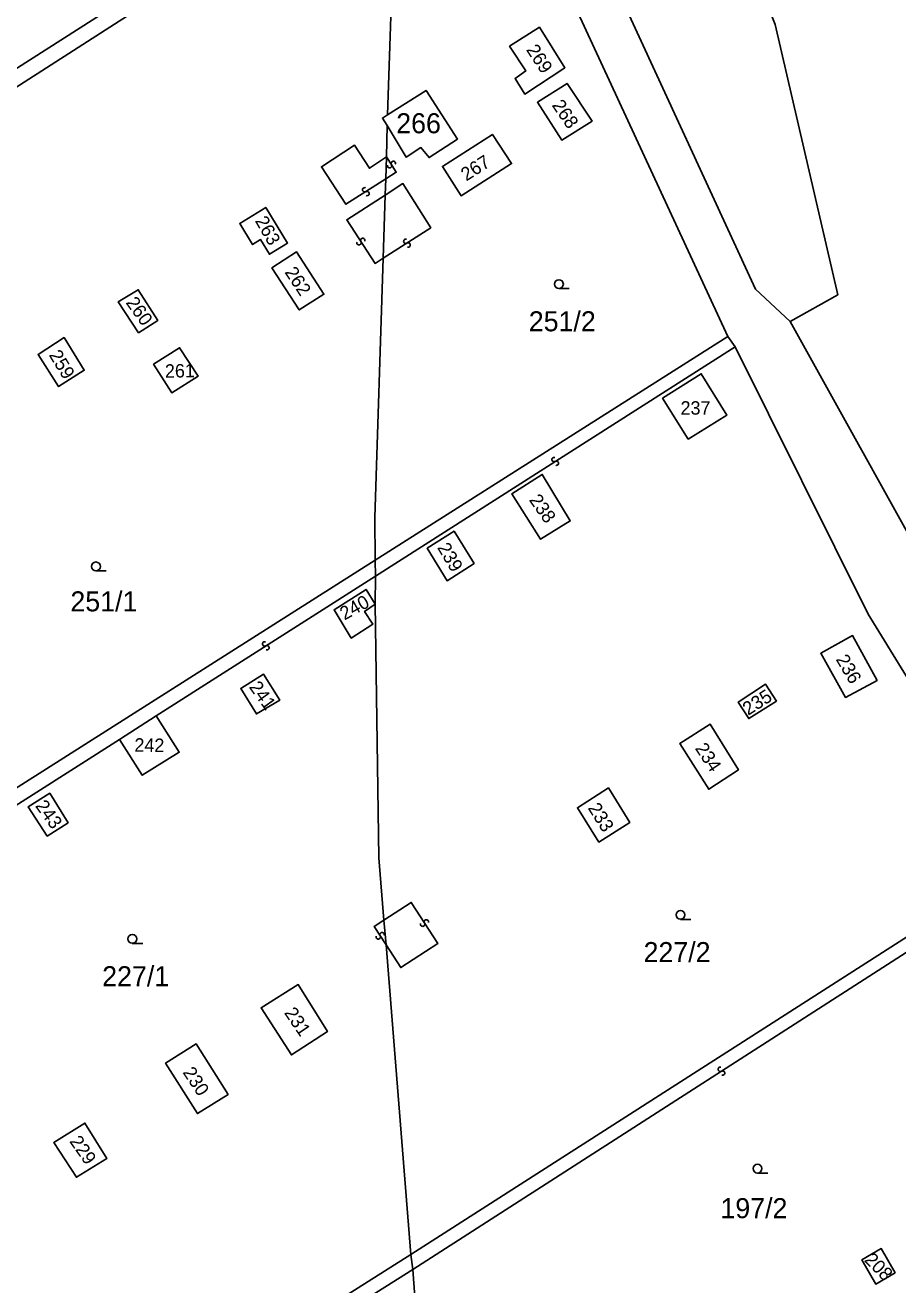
# Model space of a CAD drawing. Extents: x -600309 to -598967, y -1161267 to -1160292.
# Drawn here: x -599373.9 to -599299.8, y -1160881.2 to -1160774.2 of the extents above; entities that cross this region are included whole.
import ezdxf

# ---------------------------------------------------------------- set-up
doc = ezdxf.new("R2010")
doc.units = 0
for name, color, linetype in [('Level 1', 7, 'Continuous'), ('Level 13', 7, 'Continuous'), ('Level 3', 7, 'Continuous'), ('Level 4', 7, 'Continuous'), ('Level 5', 7, 'Continuous'), ('Level 60', 7, 'Continuous')]:
    doc.layers.add(name, color=color, linetype=linetype)

msp = doc.modelspace()

# ---------------------------------------------------------------- linework, layer by layer
at = {"layer": 'Level 1'}
for points in [[(-599308.94, -1160799.38), (-599304.9, -1160797.11), (-599310.21, -1160774.16), (-599329.54, -1160725.74)], [(-599340.56, -1160734.48), (-599311.88, -1160796.65), (-599308.94, -1160799.38)], [(-599314.23, -1160800.67), (-599335.66, -1160754.4)], [(-599421.99, -1160809.84), (-599344.5, -1160760.08)], [(-599344.5, -1160760.08), (-599342.6, -1160765.1), (-599343.14, -1160781.83)], [(-599332.78, -1160776.01), (-599330.25, -1160774.39), (-599328.08, -1160777.84), (-599331.49, -1160780.07), (-599332.32, -1160778.74), (-599331.41, -1160778.11), (-599332.78, -1160776.01)], [(-599343.17, -1160782.73), (-599341.58, -1160785.42), (-599340.32, -1160784.61), (-599339.62, -1160785.47), (-599337.2, -1160783.9), (-599339.88, -1160779.76), (-599343.14, -1160781.83)], [(-599330.42, -1160780.77), (-599327.9, -1160779.16), (-599325.78, -1160782.36), (-599328.35, -1160783.98), (-599330.42, -1160780.77)], [(-599343.14, -1160781.83), (-599343.58, -1160782.11), (-599343.17, -1160782.73)], [(-599343.17, -1160782.73), (-599343.24, -1160785.4)], [(-599338.49, -1160786.21), (-599334.24, -1160783.5), (-599332.61, -1160785.97), (-599336.9, -1160788.71), (-599338.49, -1160786.21)], [(-599343.3, -1160787.28), (-599343.24, -1160785.4)], [(-599343.34, -1160788.65), (-599343.3, -1160787.28)], [(-599343.52, -1160794.02), (-599343.34, -1160788.65)], [(-599355.71, -1160791.05), (-599353.49, -1160789.7), (-599351.64, -1160792.73), (-599353.18, -1160793.67), (-599353.93, -1160792.43), (-599354.61, -1160792.85), (-599355.71, -1160791.05)], [(-599352.97, -1160794.83), (-599350.88, -1160793.48), (-599348.55, -1160797.08), (-599350.65, -1160798.41), (-599352.97, -1160794.83)], [(-599344.19, -1160819.67), (-599344.24, -1160816.05), (-599343.52, -1160794.02)], [(-599366.03, -1160797.73), (-599364.33, -1160796.69), (-599362.67, -1160799.3), (-599364.3, -1160800.35), (-599366.03, -1160797.73)], [(-599308.94, -1160799.38), (-599296.81, -1160821.25), (-599278.59, -1160851.16)], [(-599372.83, -1160802.18), (-599370.63, -1160800.75), (-599368.92, -1160803.53), (-599371.1, -1160804.91), (-599372.83, -1160802.18)], [(-599344.19, -1160819.67), (-599314.23, -1160800.67)], [(-599313.63, -1160801.54), (-599314.23, -1160800.67)], [(-599363.03, -1160803.02), (-599360.82, -1160801.62), (-599359.23, -1160804.02), (-599361.48, -1160805.44), (-599363.03, -1160803.02)], [(-599289.31, -1160845.42), (-599302.32, -1160824.26), (-599313.63, -1160801.54)], [(-599319.78, -1160805.91), (-599316.5, -1160803.83), (-599314.32, -1160807.33), (-599317.61, -1160809.38), (-599319.78, -1160805.91)], [(-599332.59, -1160814.02), (-599330.01, -1160812.37), (-599327.63, -1160816.33), (-599330.15, -1160817.89), (-599332.59, -1160814.02)], [(-599339.77, -1160818.65), (-599337.5, -1160817.21), (-599335.8, -1160819.94), (-599338.09, -1160821.41), (-599339.77, -1160818.65)], [(-599396.82, -1160853.04), (-599344.19, -1160819.67)], [(-599344.19, -1160819.67), (-599344.18, -1160821.01)], [(-599344.18, -1160821.01), (-599344.2, -1160823.41)], [(-599344.2, -1160823.41), (-599345.1, -1160824.02), (-599344.4, -1160825.11), (-599346.23, -1160826.28), (-599347.69, -1160823.87), (-599344.97, -1160822.15), (-599344.2, -1160823.41)], [(-599344.2, -1160823.41), (-599343.88, -1160844.93), (-599343.45, -1160850.23)], [(-599306.35, -1160827.57), (-599303.64, -1160826.06), (-599301.57, -1160829.87), (-599304.26, -1160831.32), (-599306.35, -1160827.57)], [(-599355.62, -1160830.55), (-599353.69, -1160829.33), (-599352.31, -1160831.54), (-599354.29, -1160832.72), (-599355.62, -1160830.55)], [(-599313.36, -1160831.72), (-599311.03, -1160830.2), (-599310.12, -1160831.63), (-599312.46, -1160833.12), (-599313.36, -1160831.72)], [(-599365.92, -1160834.88), (-599362.79, -1160832.88)], [(-599362.79, -1160832.88), (-599360.85, -1160835.98), (-599363.98, -1160837.93), (-599365.92, -1160834.88)], [(-599318.31, -1160835.23), (-599315.73, -1160833.59), (-599313.34, -1160837.47), (-599315.87, -1160839.12), (-599318.31, -1160835.23)], [(-599373.68, -1160840.62), (-599371.84, -1160839.46), (-599370.28, -1160841.96), (-599372.05, -1160843.1), (-599373.68, -1160840.62)], [(-599327.02, -1160840.69), (-599324.39, -1160839.01), (-599322.57, -1160841.94), (-599325.19, -1160843.6), (-599327.02, -1160840.69)], [(-599341.16, -1160878.63), (-599289.31, -1160845.42)], [(-599343.45, -1160850.23), (-599343.28, -1160852.34)], [(-599343.28, -1160852.34), (-599341.16, -1160878.63)], [(-599353.89, -1160857.68), (-599350.74, -1160855.71), (-599348.26, -1160859.7), (-599351.31, -1160861.68), (-599353.89, -1160857.68)], [(-599362.01, -1160862.37), (-599359.4, -1160860.75), (-599356.7, -1160865.04), (-599359.3, -1160866.67), (-599362.01, -1160862.37)], [(-599371.49, -1160869.11), (-599368.85, -1160867.48), (-599366.99, -1160870.47), (-599369.58, -1160872.07), (-599371.49, -1160869.11)], [(-599302.87, -1160879.09), (-599301.21, -1160878.13), (-599300.03, -1160880.18), (-599301.67, -1160881.15), (-599302.87, -1160879.09)], [(-599361.85, -1160891.73), (-599341.16, -1160878.63)], [(-599341.16, -1160878.63), (-599341.01, -1160879.91)], [(-599341.01, -1160879.91), (-599339.6, -1160898.84)]]:
    msp.add_lwpolyline(points, dxfattribs=at)
at = {"layer": 'Level 13'}
for centre, start, end in [((-599342.98, -1160786.16), 159.5161, 32.1061), ((-599342.66, -1160785.96), 339.7306, 211.8286), ((-599345.09, -1160788.2), 69.6185, 302.2085), ((-599344.89, -1160788.52), 249.833, 121.931), ((-599345.57, -1160792.7), 159.9868, 32.5768), ((-599345.25, -1160792.5), 340.2013, 212.2993), ((-599341.6, -1160792.57), 69.8218, 302.4118), ((-599341.4, -1160792.89), 250.0362, 122.1342), ((-599329, -1160811.11), 69.8827, 301.9807), ((-599328.8, -1160811.43), 249.6683, 122.2583), ((-599353.59, -1160826.78), 69.6892, 302.2792), ((-599353.39, -1160827.1), 249.9037, 122.0016), ((-599340.17, -1160850.58), 160.0092, 32.5992), ((-599339.85, -1160850.38), 340.2236, 212.3216), ((-599343.93, -1160851.66), 160.0787, 32.6687), ((-599343.62, -1160851.46), 340.2932, 212.3912), ((-599314.89, -1160862.91), 70.0837, 302.1817), ((-599314.69, -1160863.23), 249.8692, 122.4592)]:
    msp.add_arc(centre, 0.184, start, end, dxfattribs=at)
at = {"layer": 'Level 3'}
for points in [[(-599422.6, -1160808.47), (-599344.9, -1160758.88)], [(-599343.3, -1160787.28), (-599346.68, -1160789.43), (-599348.76, -1160786.25), (-599345.96, -1160784.41), (-599344.69, -1160786.37), (-599343.24, -1160785.4)], [(-599343.24, -1160785.4), (-599342.41, -1160786.71), (-599343.3, -1160787.28)], [(-599343.34, -1160788.65), (-599341.84, -1160787.68), (-599339.48, -1160791.43), (-599343.52, -1160794.02)], [(-599343.34, -1160788.65), (-599346.61, -1160790.74), (-599344.21, -1160794.46), (-599343.52, -1160794.02)], [(-599344.18, -1160821.01), (-599313.63, -1160801.54)], [(-599344.18, -1160821.01), (-599362.79, -1160832.88)], [(-599396.23, -1160854.18), (-599365.92, -1160834.88)], [(-599341.01, -1160879.91), (-599288.57, -1160846.23)], [(-599343.45, -1160850.23), (-599341.14, -1160848.73), (-599338.88, -1160852.23), (-599342.03, -1160854.27), (-599343.28, -1160852.34)], [(-599343.45, -1160850.23), (-599344.29, -1160850.78), (-599343.28, -1160852.34)], [(-599341.01, -1160879.91), (-599360.25, -1160892.05)]]:
    msp.add_lwpolyline(points, dxfattribs=at)
at = {"layer": 'Level 5'}
for p, q in [((-599328.59, -1160796.59), (-599327.71, -1160796.59)), ((-599367.92, -1160820.57), (-599367.05, -1160820.57)), ((-599318.26, -1160850.17), (-599317.39, -1160850.17)), ((-599364.83, -1160852.21), (-599363.95, -1160852.21)), ((-599311.72, -1160871.72), (-599310.84, -1160871.72))]:
    msp.add_line(p, q, dxfattribs=at)
for centre in [(-599328.59, -1160796.21), (-599367.92, -1160820.19), (-599318.26, -1160849.79), (-599364.83, -1160851.83), (-599311.72, -1160871.34)]:
    msp.add_circle(centre, 0.375, dxfattribs=at)
at = {"layer": 'Level 60'}
for points in [[(-599311.88, -1160796.65), (-599340.56, -1160734.48), (-599335.65, -1160726.3), (-599335.27, -1160725.67), (-599333.16, -1160724.45), (-599330.79, -1160723.4), (-599330.4, -1160724.13), (-599334.85, -1160726.38), (-599332.39, -1160731.24), (-599329.36, -1160729.7), (-599329.88, -1160728.68), (-599329.25, -1160728.36), (-599329.64, -1160727.61), (-599330.34, -1160726.13), (-599329.54, -1160725.74), (-599310.21, -1160774.16), (-599304.9, -1160797.11), (-599308.94, -1160799.38)], [(-599344.5, -1160760.08), (-599421.99, -1160809.84), (-599422.6, -1160808.47), (-599435, -1160787.46), (-599401.93, -1160765.27), (-599401.39, -1160764.91), (-599393.08, -1160761.72), (-599395.71, -1160763.23), (-599393.03, -1160767.68), (-599390.44, -1160766.11), (-599393.08, -1160761.72), (-599363.56, -1160750.36), (-599351.5, -1160741.19), (-599351.04, -1160742.43), (-599350.56, -1160743.96), (-599349.58, -1160746.35), (-599344.9, -1160758.88)], [(-599335.66, -1160754.4), (-599314.23, -1160800.67), (-599344.19, -1160819.67), (-599344.24, -1160816.05), (-599343.52, -1160794.02), (-599343.34, -1160788.65), (-599343.3, -1160787.28), (-599343.24, -1160785.4), (-599343.17, -1160782.73), (-599341.58, -1160785.42), (-599340.32, -1160784.61), (-599339.62, -1160785.47), (-599337.2, -1160783.9), (-599339.88, -1160779.76), (-599343.14, -1160781.83), (-599342.6, -1160765.1), (-599344.5, -1160760.08)], [(-599344.19, -1160819.67), (-599396.82, -1160853.04), (-599421.99, -1160809.84), (-599344.5, -1160760.08), (-599342.6, -1160765.1), (-599343.14, -1160781.83), (-599343.58, -1160782.11), (-599343.17, -1160782.73), (-599343.24, -1160785.4), (-599343.3, -1160787.28), (-599343.34, -1160788.65), (-599343.52, -1160794.02), (-599344.24, -1160816.05)], [(-599330.25, -1160774.39), (-599332.78, -1160776.01), (-599331.41, -1160778.11), (-599332.32, -1160778.74), (-599331.49, -1160780.07), (-599328.08, -1160777.84)], [(-599332.78, -1160776.01), (-599330.25, -1160774.39), (-599328.08, -1160777.84), (-599331.49, -1160780.07), (-599332.32, -1160778.74), (-599331.41, -1160778.11)], [(-599343.58, -1160782.11), (-599343.14, -1160781.83), (-599339.88, -1160779.76), (-599337.2, -1160783.9), (-599339.62, -1160785.47), (-599340.32, -1160784.61), (-599341.58, -1160785.42), (-599343.17, -1160782.73)], [(-599327.9, -1160779.16), (-599330.42, -1160780.77), (-599328.35, -1160783.98), (-599325.78, -1160782.36)], [(-599330.42, -1160780.77), (-599327.9, -1160779.16), (-599325.78, -1160782.36), (-599328.35, -1160783.98)], [(-599334.24, -1160783.5), (-599338.49, -1160786.21), (-599336.9, -1160788.71), (-599332.61, -1160785.97)], [(-599338.49, -1160786.21), (-599334.24, -1160783.5), (-599332.61, -1160785.97), (-599336.9, -1160788.71)], [(-599353.49, -1160789.7), (-599355.71, -1160791.05), (-599354.61, -1160792.85), (-599353.93, -1160792.43), (-599353.18, -1160793.67), (-599351.64, -1160792.73)], [(-599355.71, -1160791.05), (-599353.49, -1160789.7), (-599351.64, -1160792.73), (-599353.18, -1160793.67), (-599353.93, -1160792.43), (-599354.61, -1160792.85)], [(-599350.88, -1160793.48), (-599352.97, -1160794.83), (-599350.65, -1160798.41), (-599348.55, -1160797.08)], [(-599352.97, -1160794.83), (-599350.88, -1160793.48), (-599348.55, -1160797.08), (-599350.65, -1160798.41)], [(-599364.33, -1160796.69), (-599366.03, -1160797.73), (-599364.3, -1160800.35), (-599362.67, -1160799.3)], [(-599366.03, -1160797.73), (-599364.33, -1160796.69), (-599362.67, -1160799.3), (-599364.3, -1160800.35)], [(-599370.63, -1160800.75), (-599372.83, -1160802.18), (-599371.1, -1160804.91), (-599368.92, -1160803.53)], [(-599372.83, -1160802.18), (-599370.63, -1160800.75), (-599368.92, -1160803.53), (-599371.1, -1160804.91)], [(-599289.31, -1160845.42), (-599341.16, -1160878.63), (-599343.28, -1160852.34), (-599343.45, -1160850.23), (-599343.88, -1160844.93), (-599344.2, -1160823.41), (-599344.18, -1160821.01), (-599344.19, -1160819.67), (-599314.23, -1160800.67), (-599313.63, -1160801.54), (-599302.32, -1160824.26)], [(-599360.82, -1160801.62), (-599363.03, -1160803.02), (-599361.48, -1160805.44), (-599359.23, -1160804.02)], [(-599363.03, -1160803.02), (-599360.82, -1160801.62), (-599359.23, -1160804.02), (-599361.48, -1160805.44)], [(-599316.5, -1160803.83), (-599319.78, -1160805.91), (-599317.61, -1160809.38), (-599314.32, -1160807.33)], [(-599319.78, -1160805.91), (-599316.5, -1160803.83), (-599314.32, -1160807.33), (-599317.61, -1160809.38)], [(-599330.01, -1160812.37), (-599332.59, -1160814.02), (-599330.15, -1160817.89), (-599327.63, -1160816.33)], [(-599332.59, -1160814.02), (-599330.01, -1160812.37), (-599327.63, -1160816.33), (-599330.15, -1160817.89)], [(-599337.5, -1160817.21), (-599339.77, -1160818.65), (-599338.09, -1160821.41), (-599335.8, -1160819.94)], [(-599339.77, -1160818.65), (-599337.5, -1160817.21), (-599335.8, -1160819.94), (-599338.09, -1160821.41)], [(-599341.16, -1160878.63), (-599361.85, -1160891.73), (-599362.72, -1160891.56), (-599374.42, -1160890.15), (-599375.53, -1160890.4), (-599396.23, -1160854.18), (-599396.82, -1160853.04), (-599344.19, -1160819.67), (-599344.18, -1160821.01), (-599344.2, -1160823.41), (-599344.97, -1160822.15), (-599347.69, -1160823.87), (-599346.23, -1160826.28), (-599344.4, -1160825.11), (-599345.1, -1160824.02), (-599344.2, -1160823.41), (-599343.88, -1160844.93), (-599343.45, -1160850.23), (-599343.28, -1160852.34)], [(-599347.69, -1160823.87), (-599344.97, -1160822.15), (-599344.2, -1160823.41), (-599345.1, -1160824.02), (-599344.4, -1160825.11), (-599346.23, -1160826.28)], [(-599303.64, -1160826.06), (-599306.35, -1160827.57), (-599304.26, -1160831.32), (-599301.57, -1160829.87)], [(-599306.35, -1160827.57), (-599303.64, -1160826.06), (-599301.57, -1160829.87), (-599304.26, -1160831.32)], [(-599353.69, -1160829.33), (-599355.62, -1160830.55), (-599354.29, -1160832.72), (-599352.31, -1160831.54)], [(-599355.62, -1160830.55), (-599353.69, -1160829.33), (-599352.31, -1160831.54), (-599354.29, -1160832.72)], [(-599311.03, -1160830.2), (-599313.36, -1160831.72), (-599312.46, -1160833.12), (-599310.12, -1160831.63)], [(-599313.36, -1160831.72), (-599311.03, -1160830.2), (-599310.12, -1160831.63), (-599312.46, -1160833.12)], [(-599362.79, -1160832.88), (-599365.92, -1160834.88), (-599363.98, -1160837.93), (-599360.85, -1160835.98)], [(-599365.92, -1160834.88), (-599362.79, -1160832.88), (-599360.85, -1160835.98), (-599363.98, -1160837.93)], [(-599315.73, -1160833.59), (-599318.31, -1160835.23), (-599315.87, -1160839.12), (-599313.34, -1160837.47)], [(-599318.31, -1160835.23), (-599315.73, -1160833.59), (-599313.34, -1160837.47), (-599315.87, -1160839.12)], [(-599371.84, -1160839.46), (-599373.68, -1160840.62), (-599372.05, -1160843.1), (-599370.28, -1160841.96)], [(-599373.68, -1160840.62), (-599371.84, -1160839.46), (-599370.28, -1160841.96), (-599372.05, -1160843.1)], [(-599324.39, -1160839.01), (-599327.02, -1160840.69), (-599325.19, -1160843.6), (-599322.57, -1160841.94)], [(-599327.02, -1160840.69), (-599324.39, -1160839.01), (-599322.57, -1160841.94), (-599325.19, -1160843.6)], [(-599339.6, -1160898.84), (-599341.01, -1160879.91), (-599341.16, -1160878.63), (-599289.31, -1160845.42), (-599288.57, -1160846.23), (-599277.78, -1160862.37), (-599260.53, -1160886.96), (-599315.39, -1160922.67), (-599314.84, -1160923.85), (-599313.86, -1160925.94), (-599321.48, -1160914.61), (-599328.73, -1160906.84), (-599336.91, -1160900.39)], [(-599350.74, -1160855.71), (-599353.89, -1160857.68), (-599351.31, -1160861.68), (-599348.26, -1160859.7)], [(-599353.89, -1160857.68), (-599350.74, -1160855.71), (-599348.26, -1160859.7), (-599351.31, -1160861.68)], [(-599359.4, -1160860.75), (-599362.01, -1160862.37), (-599359.3, -1160866.67), (-599356.7, -1160865.04)], [(-599362.01, -1160862.37), (-599359.4, -1160860.75), (-599356.7, -1160865.04), (-599359.3, -1160866.67)], [(-599368.85, -1160867.48), (-599371.49, -1160869.11), (-599369.58, -1160872.07), (-599366.99, -1160870.47)], [(-599371.49, -1160869.11), (-599368.85, -1160867.48), (-599366.99, -1160870.47), (-599369.58, -1160872.07)], [(-599301.21, -1160878.13), (-599302.87, -1160879.09), (-599301.67, -1160881.15), (-599300.03, -1160880.18)], [(-599302.87, -1160879.09), (-599301.21, -1160878.13), (-599300.03, -1160880.18), (-599301.67, -1160881.15)], [(-599341.01, -1160879.91), (-599339.6, -1160898.84), (-599339.99, -1160898.68), (-599352.31, -1160893.65), (-599360.25, -1160892.05), (-599361.85, -1160891.73), (-599341.16, -1160878.63)]]:
    msp.add_lwpolyline(points, close=True, dxfattribs=at)
for points in [[(-599289.31, -1160845.42), (-599302.32, -1160824.26), (-599313.63, -1160801.54), (-599314.23, -1160800.67), (-599335.66, -1160754.4), (-599336.2, -1160753.35), (-599344.39, -1160735.76), (-599340.56, -1160734.48), (-599311.88, -1160796.65), (-599308.94, -1160799.38), (-599296.81, -1160821.25)], [(-599296.81, -1160821.25), (-599308.94, -1160799.38), (-599304.9, -1160797.11), (-599310.21, -1160774.16)]]:
    msp.add_lwpolyline(points, dxfattribs=at)

# ---------------------------------------------------------------- texts
at = {"layer": 'Level 4'}
for s, rotation, p in [('269', 303.4248, (-599331.41, -1160776.31)), ('268', 304.4234, (-599329.23, -1160781.02)), ('267', 32.2929, (-599336.46, -1160787.5)), ('263', 299.7821, (-599354.44, -1160790.83)), ('262', 303.511, (-599351.93, -1160795.2)), ('260', 305.6144, (-599365.43, -1160797.79)), ('259', 301.4051, (-599371.95, -1160802.23)), ('261', 1.1515, (-599362.05, -1160804.17)), ('238', 305.2175, (-599331.17, -1160814.55)), ('239', 300.6997, (-599338.96, -1160818.59)), ('240', 28.9911, (-599346.8, -1160824.79)), ('236', 300.4111, (-599305.1, -1160828.08)), ('241', 305.8249, (-599354.96, -1160830.44)), ('235', 32.521, (-599312.52, -1160832.89)), ('242', 359.0902, (-599364.66, -1160835.92)), ('234', 303.4166, (-599317.07, -1160835.64)), ('243', 306.0723, (-599373.12, -1160840.54)), ('233', 302.099, (-599326.17, -1160840.71)), ('231', 304.2249, (-599351.97, -1160858.11)), ('230', 303.8137, (-599360.59, -1160863.17)), ('229', 305.1415, (-599370.21, -1160869.03)), ('208', 314.6206, (-599302.72, -1160879.16))]:
    msp.add_text(s, height=1.14, rotation=rotation, dxfattribs=at).set_placement(p)
for s, height, p in [('266', 1.7, (-599342.41, -1160783.4)), ('251/2', 1.7, (-599331.15, -1160800.22)), ('237', 1.14, (-599318.26, -1160807.3)), ('251/1', 1.7, (-599370.09, -1160824.01)), ('227/2', 1.7, (-599321.4, -1160853.8)), ('227/1', 1.7, (-599367.39, -1160855.85)), ('197/2', 1.7, (-599314.87, -1160875.55))]:
    msp.add_text(s, height=height, dxfattribs=at).set_placement(p)

doc.saveas('drawing.dxf')
